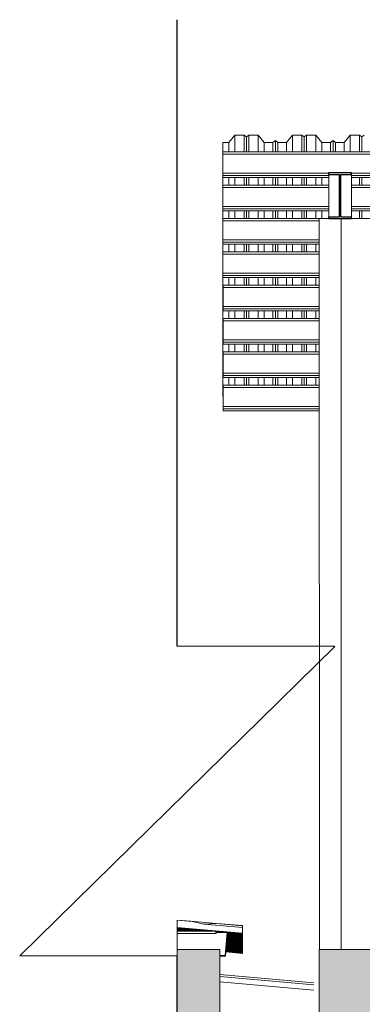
# Model space of a CAD drawing. Header units: millimetres. Extents: x -115474967 to 444143, y -74377 to 241828222.
# Tile 403 of 590: x 47152 to 48965, y -15932 to -10726. Entities that reach past the tile are written whole.
import ezdxf

# ---------------------------------------------------------------- set-up
doc = ezdxf.new("R2010")
doc.units = ezdxf.units.MM
doc.header["$MEASUREMENT"] = 0
doc.linetypes.add('Dashed', pattern=[280, 140, -140])
for name, color, linetype, lineweight in [('0_Pen_No__2', 7, 'Continuous', 20), ('0_Pen_No__3', 7, 'Continuous', 15), ('1HATCH', 8, 'Continuous', 0), ('2 Roof Lines', 8, 'Dashed', 15), ('2 Walls', 4, 'Continuous', 50)]:
    doc.layers.add(name, color=color, linetype=linetype, lineweight=lineweight)
doc.layers.add('WIND', color=7, linetype='Continuous')

msp = doc.modelspace()

# ---------------------------------------------------------------- hatches: boundary and pattern name
at = {"layer": '1HATCH'}
h = msp.add_hatch(dxfattribs=at)
h.set_pattern_fill('AR-CONC', color=256, scale=5)
h.set_pattern_definition([(50, (35203.988, -481.208), (35.86301, -3.137607), [3.75, -41.25]), (355, (35203.988, -481.21), (-6.937567, 37.609607), [3, -33]), (100.45144, (35206.976, -481.47), (28.92544, 34.472), [3.18701, -35.057106]), (46.1842, (35203.99, -471.21), (53.36207, -8.27596), [5.625, -61.875]), (96.63564, (35208.435, -471.9), (46.7331, 48.70593), [4.78052, -52.58569]), (351.18416, (35203.99, -471.21), (46.7331, 48.70593), [4.5, -49.5]), (21, (35208.988, -473.708), (29.845353, -20.130945), [3.75, -41.25]), (326, (35208.988, -473.71), (12.165767, 36.2575), [3, -33]), (71.45144, (35211.475, -475.386), (42.01112, 16.12656), [3.18701, -35.057106]), (37.5, (35203.988, -481.208), (0.607993, 16.644693), [0, -32.6, 0, -33.5, 0, -33.125]), (7.5, (35203.988, -481.208), (13.153477, 19.720586), [0, -19.1, 0, -31.85, 0, -12.625]), (327.5, (35192.838, -481.208), (26.691122, -1.127744), [0, -12.5, 0, -39, 0, -51.75]), (317.5, (35187.838, -481.208), (29.159308, 5.00525), [0, -16.25, 0, -25.9, 0, -36.75])])
h.paths.add_polyline_path([(48737.37645, -15642.52117), (48737.37647, -16042.52108), (48210.53898, -16042.52108), (48210.53918, -15642.52118), (47985.73103, -15642.52118), (47988.99788, -16242.52118), (49082.37633, -16242.52133), (49082.37647, -15642.52119)])

# ---------------------------------------------------------------- linework, layer by layer
at = {"layer": '0_Pen_No__2', "color": 1, "linetype": 'Continuous', "lineweight": 25}
for p, q in [((48788.06811, -11534.16436), (48908.06825, -11534.1602)), ((48788.06811, -11544.11587), (48788.06811, -11534.16436)), ((48788.06811, -11544.11587), (48844.96841, -11544.1135)), ((48844.7163, -11767.9135), (48844.96841, -11544.1135)), ((48844.96841, -11767.9135), (48844.96841, -11544.1135)), ((48851.16854, -11544.1135), (48908.06825, -11544.11113)), ((48851.16854, -11767.9135), (48851.16854, -11544.1135)), ((48908.06825, -11544.11113), (48908.06825, -11534.1602)), ((48788.05743, -11777.8668), (48788.06811, -11767.91588)), ((48788.06811, -11767.91588), (48844.96841, -11767.9135)), ((48788.06811, -11777.8668), (48788.06811, -11767.91588)), ((48788.06811, -11777.8668), (48908.06825, -11777.86265)), ((48851.16854, -11767.9135), (48908.06825, -11767.91172)), ((48908.06825, -11777.86265), (48908.06825, -11767.91172))]:
    msp.add_line(p, q, dxfattribs=at)
at = {"layer": '0_Pen_No__3', "color": 30, "linetype": 'Continuous', "lineweight": 15}
msp.add_line((48211.94249, -15676.92916), (48210.53898, -15693.2202), dxfattribs=at)
at = {"layer": '2 Roof Lines', "linetype": 'ByBlock', "lineweight": 0, "ltscale": 50}
for p, q in [((48291.13465, -11336.10388), (48258.63442, -11374.69033)), ((48291.13465, -11424.29903), (48291.13465, -11336.10388)), ((48340.38446, -11336.10388), (48291.13465, -11336.10388)), ((48340.38446, -11424.29903), (48340.38446, -11336.10388)), ((48352.38489, -11345.24271), (48340.38446, -11336.10388)), ((48364.38472, -11336.10388), (48352.38489, -11345.24271)), ((48352.38489, -11424.29903), (48352.38489, -11345.24271)), ((48364.38472, -11424.29903), (48364.38472, -11336.10388)), ((48413.63453, -11336.10388), (48364.38472, -11336.10388)), ((48413.63453, -11424.29903), (48413.63453, -11336.10388)), ((48446.13476, -11374.69033), (48413.63453, -11336.10388)), ((48596.13479, -11336.10388), (48563.63457, -11374.69033)), ((48596.13479, -11424.29903), (48596.13479, -11336.10388)), ((48645.3846, -11336.10388), (48596.13479, -11336.10388)), ((48645.3846, -11424.29903), (48645.3846, -11336.10388)), ((48657.38444, -11345.24271), (48645.3846, -11336.10388)), ((48669.38487, -11336.10388), (48657.38444, -11345.24271)), ((48657.38444, -11424.29903), (48657.38444, -11345.24271)), ((48669.38487, -11424.29903), (48669.38487, -11336.10388)), ((48718.63468, -11336.10388), (48669.38487, -11336.10388)), ((48718.63468, -11424.29903), (48718.63468, -11336.10388)), ((48751.1349, -11374.69033), (48718.63468, -11336.10388)), ((48901.13493, -11336.10388), (48868.63471, -11374.69033)), ((48901.13493, -11424.29903), (48901.13493, -11336.10388)), ((48950.38474, -11336.10388), (48901.13493, -11336.10388)), ((48950.38474, -11424.29903), (48950.38474, -11336.10388)), ((48962.38458, -11345.24271), (48950.38474, -11336.10388)), ((48974.38441, -11336.10388), (48962.38458, -11345.24271)), ((48962.38458, -11424.29903), (48962.38458, -11345.24271)), ((48226.58266, -11424.29903), (48226.58266, -11374.69033)), ((48258.63442, -11374.69033), (48226.58266, -11374.69033)), ((48258.63442, -11424.29903), (48258.63442, -11374.69033)), ((48446.13476, -11424.29903), (48446.13476, -11374.69033)), ((48491.88469, -11374.69033), (48446.13476, -11374.69033)), ((48504.88466, -11364.78983), (48491.88469, -11374.69033)), ((48491.88469, -11424.29903), (48491.88469, -11374.69033)), ((48504.88466, -11424.29903), (48504.88466, -11364.78983)), ((48517.88463, -11374.69033), (48504.88466, -11364.78983)), ((48517.88463, -11424.29903), (48517.88463, -11374.69033)), ((48563.63457, -11374.69033), (48517.88463, -11374.69033)), ((48563.63457, -11424.29903), (48563.63457, -11374.69033)), ((48751.1349, -11424.29903), (48751.1349, -11374.69033)), ((48796.88483, -11374.69033), (48751.1349, -11374.69033)), ((48809.8848, -11364.78983), (48796.88483, -11374.69033)), ((48796.88483, -11424.29903), (48796.88483, -11374.69033)), ((48809.8848, -11424.29903), (48809.8848, -11364.78983)), ((48822.88477, -11374.69033), (48809.8848, -11364.78983)), ((48822.88477, -11424.29903), (48822.88477, -11374.69033)), ((48868.63471, -11374.69033), (48822.88477, -11374.69033)), ((48868.63471, -11424.29903), (48868.63471, -11374.69033)), ((48226.58134, -11436.80629), (48226.58147, -11424.29903)), ((48226.58147, -11437.15367), (48226.58134, -11436.80629)), ((79309.88767, -11424.29903), (48226.58147, -11424.29903)), ((65392.71427, -11436.80605), (48226.58147, -11436.80605)), ((48226.58147, -11536.86282), (48226.58147, -11437.15367)), ((65392.71427, -11437.15367), (48226.58147, -11437.15367)), ((48226.58147, -11549.36984), (48226.58147, -11536.86282)), ((48788.06811, -11536.86282), (48226.58147, -11536.86282)), ((48226.58147, -11560.39624), (48226.58147, -11549.36984)), ((48788.06217, -11549.36984), (48226.58147, -11549.36984)), ((48787.79405, -11777.8668), (48788.06811, -11534.16436)), ((48787.80472, -11777.8668), (48788.06811, -11544.11587)), ((48907.81614, -11767.91172), (48908.06825, -11544.11113)), ((52537.97811, -11549.36984), (48908.06232, -11549.36984)), ((52537.99235, -11536.86282), (48908.06825, -11536.86282)), ((48226.58096, -11613.13276), (48226.58088, -11600.62585)), ((48788.00463, -11600.62585), (48226.58088, -11600.62585)), ((48788.04972, -11560.39624), (48226.58147, -11560.39624)), ((48226.58266, -11600.62585), (48226.58266, -11560.39624)), ((48258.63442, -11600.62585), (48258.63442, -11560.39624)), ((48291.13465, -11600.62585), (48291.13465, -11560.39624)), ((48340.38446, -11600.62585), (48340.38446, -11560.39624)), ((48352.38489, -11600.62585), (48352.38489, -11560.39624)), ((48364.38472, -11600.62585), (48364.38472, -11560.39624)), ((48413.63453, -11600.62585), (48413.63453, -11560.39624)), ((48446.13476, -11600.62585), (48446.13476, -11560.39624)), ((48491.88469, -11600.62585), (48491.88469, -11560.39624)), ((48504.88466, -11600.62585), (48504.88466, -11560.39624)), ((48517.88463, -11600.62585), (48517.88463, -11560.39624)), ((48563.63457, -11600.62585), (48563.63457, -11560.39624)), ((48596.13479, -11600.62585), (48596.13479, -11560.39624)), ((48645.3846, -11600.62585), (48645.3846, -11560.39624)), ((48657.38444, -11600.62585), (48657.38444, -11560.39624)), ((48669.38487, -11600.62585), (48669.38487, -11560.39624)), ((48718.63468, -11600.62585), (48718.63468, -11560.39624)), ((48751.1349, -11600.62585), (48751.1349, -11560.39624)), ((52537.91998, -11600.62585), (48908.00478, -11600.62585)), ((52537.96565, -11560.39624), (48908.04986, -11560.39624)), ((48950.38474, -11600.62585), (48950.38474, -11560.39624)), ((48962.38458, -11600.62585), (48962.38458, -11560.39624)), ((48226.58088, -11613.4799), (48226.58096, -11613.13276)), ((48787.9904, -11613.13288), (48226.58088, -11613.13288)), ((48226.58088, -11713.18905), (48226.58088, -11613.4799)), ((48787.9904, -11613.4799), (48226.58088, -11613.4799)), ((48844.96834, -11613.48006), (48844.8902, -11613.48006)), ((48844.96834, -11613.13276), (48844.89059, -11613.13276)), ((52537.90574, -11613.4799), (48907.98995, -11613.4799)), ((52537.90633, -11613.13288), (48907.99054, -11613.13288)), ((48226.58088, -11725.69608), (48226.58088, -11713.18905)), ((48787.87769, -11713.18905), (48226.58088, -11713.18905)), ((52537.79363, -11713.18905), (48907.87783, -11713.18905)), ((48226.58088, -11736.72306), (48226.58088, -11725.69608)), ((48787.86404, -11725.69608), (48226.58088, -11725.69608)), ((48787.85159, -11736.72306), (48226.58088, -11736.72306)), ((48226.58266, -11776.95209), (48226.58266, -11736.72306)), ((48258.63442, -11776.95209), (48258.63442, -11736.72306)), ((48291.13465, -11776.95209), (48291.13465, -11736.72306)), ((48340.38446, -11776.95209), (48340.38446, -11736.72306)), ((48352.38489, -11776.95209), (48352.38489, -11736.72306)), ((48364.38472, -11776.95209), (48364.38472, -11736.72306)), ((48413.63453, -11776.95209), (48413.63453, -11736.72306)), ((48446.13476, -11776.95209), (48446.13476, -11736.72306)), ((48491.88469, -11776.95209), (48491.88469, -11736.72306)), ((48504.88466, -11776.95209), (48504.88466, -11736.72306)), ((48517.88463, -11776.95209), (48517.88463, -11736.72306)), ((48563.63457, -11776.95209), (48563.63457, -11736.72306)), ((48596.13479, -11776.95209), (48596.13479, -11736.72306)), ((48645.3846, -11776.95209), (48645.3846, -11736.72306)), ((48657.38444, -11776.95209), (48657.38444, -11736.72306)), ((48669.38487, -11776.95209), (48669.38487, -11736.72306)), ((48718.63468, -11776.95209), (48718.63468, -11736.72306)), ((48751.1349, -11776.95209), (48751.1349, -11736.72306)), ((52537.76693, -11736.72306), (48907.85114, -11736.72306)), ((52537.77939, -11725.69608), (48907.86359, -11725.69608)), ((48950.38474, -11776.95209), (48950.38474, -11736.72306)), ((48962.38458, -11776.95209), (48962.38458, -11736.72306)), ((48226.58029, -11789.80672), (48226.58059, -11789.45923)), ((48226.58088, -11889.51588), (48226.58029, -11789.80672)), ((48226.58059, -11789.45923), (48226.58088, -11776.95209)), ((48787.80591, -11776.95209), (48226.58088, -11776.95209)), ((48737.37623, -11789.45911), (48226.58088, -11789.45911)), ((48737.37623, -11789.80672), (48226.58088, -11789.80672)), ((52537.72185, -11776.95209), (48908.06825, -11776.95209)), ((48226.58029, -11913.0493), (48226.58088, -11902.0229)), ((48737.37623, -11913.0493), (48226.58029, -11913.0493)), ((48226.58088, -11902.0229), (48226.58088, -11889.51588)), ((48737.37623, -11889.51588), (48226.58088, -11889.51588)), ((48737.37623, -11902.0229), (48226.58088, -11902.0229)), ((48226.58266, -11953.27891), (48226.58266, -11913.0493)), ((48258.63442, -11953.27891), (48258.63442, -11913.0493)), ((48291.13465, -11953.27891), (48291.13465, -11913.0493)), ((48340.38446, -11953.27891), (48340.38446, -11913.0493)), ((48352.38489, -11953.27891), (48352.38489, -11913.0493)), ((48364.38472, -11953.27891), (48364.38472, -11913.0493)), ((48413.63453, -11953.27891), (48413.63453, -11913.0493)), ((48446.13476, -11953.27891), (48446.13476, -11913.0493)), ((48491.88469, -11953.27891), (48491.88469, -11913.0493)), ((48504.88466, -11953.27891), (48504.88466, -11913.0493)), ((48517.88463, -11953.27891), (48517.88463, -11913.0493)), ((48563.63457, -11953.27891), (48563.63457, -11913.0493)), ((48596.13479, -11953.27891), (48596.13479, -11913.0493)), ((48645.3846, -11953.27891), (48645.3846, -11913.0493)), ((48657.38444, -11953.27891), (48657.38444, -11913.0493)), ((48669.38487, -11953.27891), (48669.38487, -11913.0493)), ((48718.63468, -11953.27891), (48718.63468, -11913.0493)), ((48226.58021, -11965.7857), (48226.58029, -11953.27891)), ((48226.58029, -11966.13296), (48226.58021, -11965.7857)), ((48737.37623, -11953.27891), (48226.58029, -11953.27891)), ((48737.37623, -11965.78593), (48226.58029, -11965.78593)), ((48226.58029, -12065.84211), (48226.58029, -11966.13296)), ((48737.37623, -11966.13296), (48226.58029, -11966.13296)), ((48226.58029, -12078.34913), (48226.58029, -12065.84211)), ((48737.37623, -12065.84211), (48226.58029, -12065.84211)), ((48226.58029, -12089.37612), (48226.58029, -12078.34913)), ((48737.37623, -12078.34913), (48226.58029, -12078.34913)), ((48737.37623, -12089.37612), (48226.58029, -12089.37612)), ((48226.58266, -12717.84568), (48226.58266, -12089.37612)), ((48227.92362, -12142.11217), (48227.92388, -12129.60515)), ((48737.37623, -12129.60515), (48227.92388, -12129.60515)), ((48258.63442, -12129.60515), (48258.63442, -12089.37612)), ((48291.13465, -12129.60515), (48291.13465, -12089.37612)), ((48340.38446, -12129.60515), (48340.38446, -12089.37612)), ((48352.38489, -12129.60515), (48352.38489, -12089.37612)), ((48364.38472, -12129.60515), (48364.38472, -12089.37612)), ((48413.63453, -12129.60515), (48413.63453, -12089.37612)), ((48446.13476, -12129.60515), (48446.13476, -12089.37612)), ((48491.88469, -12129.60515), (48491.88469, -12089.37612)), ((48504.88466, -12129.60515), (48504.88466, -12089.37612)), ((48517.88463, -12129.60515), (48517.88463, -12089.37612)), ((48563.63457, -12129.60515), (48563.63457, -12089.37612)), ((48596.13479, -12129.60515), (48596.13479, -12089.37612)), ((48645.3846, -12129.60515), (48645.3846, -12089.37612)), ((48657.38444, -12129.60515), (48657.38444, -12089.37612)), ((48669.38487, -12129.60515), (48669.38487, -12089.37612)), ((48718.63468, -12129.60515), (48718.63468, -12089.37612)), ((48227.92388, -12142.45919), (48227.92362, -12142.11217)), ((48737.37623, -12142.11217), (48227.92388, -12142.11217)), ((48227.92388, -12242.16834), (48227.92388, -12142.45919)), ((48737.37623, -12142.45919), (48227.92388, -12142.45919)), ((48227.92388, -12254.67596), (48227.92388, -12242.16834)), ((48737.37623, -12242.16834), (48227.92388, -12242.16834)), ((48227.92388, -12265.70235), (48227.92388, -12254.67596)), ((48737.37623, -12254.67596), (48227.92388, -12254.67596)), ((48737.37623, -12265.70235), (48227.92388, -12265.70235)), ((48258.63442, -12305.93138), (48258.63442, -12265.70235)), ((48291.13465, -12305.93138), (48291.13465, -12265.70235)), ((48340.38446, -12305.93138), (48340.38446, -12265.70235)), ((48352.38489, -12305.93138), (48352.38489, -12265.70235)), ((48364.38472, -12305.93138), (48364.38472, -12265.70235)), ((48413.63453, -12305.93138), (48413.63453, -12265.70235)), ((48446.13476, -12305.93138), (48446.13476, -12265.70235)), ((48491.88469, -12305.93138), (48491.88469, -12265.70235)), ((48504.88466, -12305.93138), (48504.88466, -12265.70235)), ((48517.88463, -12305.93138), (48517.88463, -12265.70235)), ((48563.63457, -12305.93138), (48563.63457, -12265.70235)), ((48596.13479, -12305.93138), (48596.13479, -12265.70235)), ((48645.3846, -12305.93138), (48645.3846, -12265.70235)), ((48657.38444, -12305.93138), (48657.38444, -12265.70235)), ((48669.38487, -12305.93138), (48669.38487, -12265.70235)), ((48718.63468, -12305.93138), (48718.63468, -12265.70235)), ((48227.92324, -12318.43864), (48227.92329, -12305.93138)), ((48227.92329, -12318.78601), (48227.92324, -12318.43864)), ((48737.37623, -12305.93138), (48227.92329, -12305.93138)), ((48737.37623, -12318.4384), (48227.92329, -12318.4384)), ((48227.92329, -12418.49517), (48227.92329, -12318.78601)), ((48737.37623, -12318.78601), (48227.92329, -12318.78601)), ((48227.92329, -12431.00219), (48227.92329, -12418.49517)), ((48737.37623, -12418.49517), (48227.92329, -12418.49517)), ((48227.92329, -12442.02859), (48227.92329, -12431.00219)), ((48737.37623, -12431.00219), (48227.92329, -12431.00219)), ((48737.37623, -12442.02859), (48227.92329, -12442.02859)), ((48258.63442, -12482.2582), (48258.63442, -12442.02859)), ((48291.13465, -12482.2582), (48291.13465, -12442.02859)), ((48340.38446, -12482.2582), (48340.38446, -12442.02859)), ((48352.38489, -12482.2582), (48352.38489, -12442.02859)), ((48364.38472, -12482.2582), (48364.38472, -12442.02859)), ((48413.63453, -12482.2582), (48413.63453, -12442.02859)), ((48446.13476, -12482.2582), (48446.13476, -12442.02859)), ((48491.88469, -12482.2582), (48491.88469, -12442.02859)), ((48504.88466, -12482.2582), (48504.88466, -12442.02859)), ((48517.88463, -12482.2582), (48517.88463, -12442.02859)), ((48563.63457, -12482.2582), (48563.63457, -12442.02859)), ((48596.13479, -12482.2582), (48596.13479, -12442.02859)), ((48645.3846, -12482.2582), (48645.3846, -12442.02859)), ((48657.38444, -12482.2582), (48657.38444, -12442.02859)), ((48669.38487, -12482.2582), (48669.38487, -12442.02859)), ((48718.63468, -12482.2582), (48718.63468, -12442.02859)), ((48227.92286, -12494.76511), (48227.9227, -12482.2582)), ((48737.37623, -12482.2582), (48227.9227, -12482.2582)), ((48227.9227, -12495.11225), (48227.92286, -12494.76511)), ((48737.37623, -12494.76523), (48227.9227, -12494.76523)), ((48227.9227, -12594.8214), (48227.9227, -12495.11225)), ((48737.37623, -12495.11225), (48227.9227, -12495.11225)), ((48227.9227, -12607.32842), (48227.9227, -12594.8214)), ((48737.37623, -12594.8214), (48227.9227, -12594.8214)), ((48227.9227, -12618.35541), (48227.9227, -12607.32842)), ((48737.37623, -12607.32842), (48227.9227, -12607.32842)), ((48737.37623, -12618.35541), (48227.9227, -12618.35541)), ((48258.63442, -12658.58444), (48258.63442, -12618.35541)), ((48291.13465, -12658.58444), (48291.13465, -12618.35541)), ((48340.38446, -12658.58444), (48340.38446, -12618.35541)), ((48352.38489, -12658.58444), (48352.38489, -12618.35541)), ((48364.38472, -12658.58444), (48364.38472, -12618.35541)), ((48413.63453, -12658.58444), (48413.63453, -12618.35541)), ((48446.13476, -12658.58444), (48446.13476, -12618.35541)), ((48491.88469, -12658.58444), (48491.88469, -12618.35541)), ((48504.88466, -12658.58444), (48504.88466, -12618.35541)), ((48517.88463, -12658.58444), (48517.88463, -12618.35541)), ((48563.63457, -12658.58444), (48563.63457, -12618.35541)), ((48596.13479, -12658.58444), (48596.13479, -12618.35541)), ((48645.3846, -12658.58444), (48645.3846, -12618.35541)), ((48657.38444, -12658.58444), (48657.38444, -12618.35541)), ((48669.38487, -12658.58444), (48669.38487, -12618.35541)), ((48718.63468, -12658.58444), (48718.63468, -12618.35541)), ((48227.92249, -12671.09158), (48227.9227, -12658.58444)), ((48227.9227, -12671.43907), (48227.92249, -12671.09158)), ((48737.37623, -12658.58444), (48227.9227, -12658.58444)), ((48737.37623, -12671.09146), (48227.9227, -12671.09146)), ((48227.9227, -12771.14823), (48227.9227, -12671.43907)), ((48737.37623, -12671.43907), (48227.9227, -12671.43907)), ((48227.9227, -12717.84568), (48226.58266, -12717.84568)), ((48227.9227, -12783.65525), (48227.9227, -12771.14823)), ((48737.37623, -12771.14823), (48227.9227, -12771.14823)), ((48227.9227, -12794.68165), (48227.9227, -12783.65525)), ((48737.37623, -12783.65525), (48227.9227, -12783.65525)), ((48737.37623, -12794.68165), (48227.9227, -12794.68165)), ((47985.73113, -15486.51146), (47985.73113, -15487.08212)), ((48058.15666, -15492.74896), (47985.73113, -15486.51146)), ((48064.094, -15494.04629), (47985.73113, -15487.08212)), ((47985.73113, -15487.08212), (47985.73113, -15525.73501)), ((48191.87099, -15504.63253), (48058.15666, -15492.74896)), ((48126.40132, -15507.66081), (48058.15666, -15492.74896)), ((48194.64657, -15504.5044), (48126.40132, -15507.66081)), ((48331.90763, -15525.92484), (48126.40132, -15507.66081)), ((48331.90763, -15516.70296), (48194.64657, -15504.5044)), ((48331.90763, -15516.32568), (48194.64657, -15504.5044)), ((47985.73113, -15526.44982), (47985.73103, -15526.85617)), ((47985.73103, -15526.85617), (47985.73113, -15527.57097)), ((47985.73113, -15531.21618), (47985.73103, -15531.62249)), ((47985.73103, -15531.62249), (47985.73113, -15532.33733)), ((47985.73113, -15535.98254), (47985.73103, -15536.38881)), ((47985.73103, -15536.38881), (47985.73113, -15537.10369)), ((47985.73113, -15540.7489), (47985.73103, -15541.15513)), ((47985.73103, -15541.15513), (47985.73113, -15541.87004)), ((47985.73113, -15544.80045), (47985.73103, -15544.87775)), ((47985.73103, -15557.52942), (47985.73103, -15557.70373)), ((48331.90763, -15556.50072), (47985.73113, -15525.73501)), ((47985.73113, -15525.73501), (47985.73113, -15526.44982)), ((48331.90763, -15557.21553), (47985.73113, -15526.44982)), ((48188.55263, -15544.88172), (47985.73113, -15526.85616)), ((48180.50765, -15544.88172), (47985.73113, -15527.57097)), ((47985.73113, -15527.57097), (47985.73113, -15530.50137)), ((48147.53821, -15544.88172), (47985.73113, -15530.50137)), ((47985.73113, -15530.50137), (47985.73113, -15531.21618)), ((48139.49383, -15544.88172), (47985.73113, -15531.21618)), ((48134.92204, -15544.88172), (47985.73113, -15531.62252)), ((48126.87706, -15544.88172), (47985.73113, -15532.33733)), ((47985.73113, -15532.33733), (47985.73113, -15535.26773)), ((48093.90762, -15544.88172), (47985.73113, -15535.26773)), ((47985.73113, -15535.26773), (47985.73113, -15535.98254)), ((48085.86324, -15544.88172), (47985.73113, -15535.98254)), ((48081.29145, -15544.88172), (47985.73113, -15536.38888)), ((48073.24647, -15544.88172), (47985.73113, -15537.10369)), ((47985.73113, -15537.10369), (47985.73113, -15540.03409)), ((48040.27703, -15544.88172), (47985.73113, -15540.03409)), ((47985.73113, -15540.03409), (47985.73113, -15540.7489)), ((48032.23265, -15544.88172), (47985.73113, -15540.7489)), ((48027.66086, -15544.88172), (47985.73113, -15541.15524)), ((48019.61588, -15544.88172), (47985.73113, -15541.87004)), ((47985.73113, -15541.87004), (47985.73113, -15544.80045)), ((47986.64644, -15544.88172), (47985.73113, -15544.80045)), ((47986.60373, -15544.87757), (47985.73113, -15544.87757)), ((47985.73113, -15544.87757), (47985.73113, -15557.52933)), ((48189.2093, -15557.52933), (47985.73113, -15557.52933)), ((48191.17101, -15557.70373), (47985.73113, -15557.70373)), ((47985.73113, -15557.70373), (47985.73113, -15658.74284)), ((48019.57317, -15544.87757), (47986.64703, -15544.87757)), ((48027.61755, -15544.87757), (48019.61588, -15544.87757)), ((48032.18934, -15544.87757), (48027.66204, -15544.87757)), ((48040.23432, -15544.87757), (48032.23205, -15544.87757)), ((48073.20376, -15544.87757), (48040.27762, -15544.87757)), ((48081.24814, -15544.87757), (48073.24647, -15544.87757)), ((48085.81993, -15544.87757), (48081.29263, -15544.87757)), ((48093.86491, -15544.87757), (48085.86264, -15544.87757)), ((48126.83435, -15544.87757), (48093.90821, -15544.87757)), ((48134.87873, -15544.87757), (48126.87706, -15544.87757)), ((48139.45052, -15544.87757), (48134.92322, -15544.87757)), ((48147.4949, -15544.87757), (48139.49323, -15544.87757)), ((48180.46435, -15544.87757), (48147.5388, -15544.87757)), ((48188.50932, -15544.87757), (48180.50765, -15544.87757)), ((48190.29901, -15544.87757), (48188.55381, -15544.87757)), ((48189.2093, -15557.52933), (48190.29901, -15544.87757)), ((48191.17101, -15557.70373), (48189.2093, -15557.52933)), ((48190.29901, -15544.87757), (48252.57192, -15550.41212)), ((48192.08869, -15547.04453), (48191.17101, -15557.70373)), ((48250.43878, -15552.23028), (48191.64201, -15552.23028)), ((48250.43878, -15552.23028), (48192.08869, -15547.04453)), ((48239.88575, -15674.7622), (48250.43878, -15552.23028)), ((48252.57192, -15550.41212), (48241.67544, -15676.92916)), ((48331.90763, -15572.63575), (48251.27519, -15565.4699)), ((48331.90763, -15571.92095), (48251.33629, -15564.76043)), ((48331.90763, -15571.51461), (48251.37069, -15564.35706)), ((48331.90763, -15570.7998), (48251.43179, -15563.64759)), ((48331.90763, -15567.86939), (48251.68212, -15560.73973)), ((48331.90763, -15567.15459), (48251.74322, -15560.03026)), ((48331.90763, -15566.74825), (48251.77822, -15559.62688)), ((48331.90763, -15566.03344), (48251.83932, -15558.91742)), ((48331.90763, -15563.10303), (48252.08965, -15556.00955)), ((48331.90763, -15562.38823), (48252.15075, -15555.30009)), ((48331.90763, -15561.98189), (48252.18575, -15554.89671)), ((48331.90763, -15561.26708), (48252.24685, -15554.18724)), ((48331.90763, -15558.33727), (48252.49718, -15551.27938)), ((48331.90763, -15557.62187), (48252.55828, -15550.56991)), ((48331.90756, -15516.70305), (48331.90756, -15516.32587)), ((48331.90756, -15557.62205), (48331.90756, -15557.21574)), ((48331.90756, -15562.38837), (48331.90756, -15561.98206)), ((48331.90756, -15567.15469), (48331.90756, -15566.74838)), ((48331.90763, -15525.92484), (48331.90763, -15516.70296)), ((48331.90763, -15556.50072), (48331.90763, -15525.92484)), ((48331.90763, -15557.21553), (48331.90763, -15556.50072)), ((48331.90763, -15558.33727), (48331.90763, -15557.62187)), ((48331.90763, -15561.26708), (48331.90763, -15558.33727)), ((48331.90763, -15561.98189), (48331.90763, -15561.26708)), ((48331.90763, -15563.10303), (48331.90763, -15562.38823)), ((48331.90763, -15566.03344), (48331.90763, -15563.10303)), ((48331.90763, -15566.74825), (48331.90763, -15566.03344)), ((48331.90763, -15625.06571), (48246.79357, -15617.50122)), ((48331.90763, -15624.35031), (48246.85466, -15616.79176)), ((48331.90763, -15623.94397), (48246.88966, -15616.38838)), ((48331.90763, -15623.22916), (48246.95076, -15615.67892)), ((48331.90763, -15620.29935), (48247.20109, -15612.77105)), ((48331.90763, -15619.58395), (48247.26219, -15612.06158)), ((48331.90763, -15619.1782), (48247.29719, -15611.65821)), ((48331.90763, -15618.4628), (48247.35829, -15610.94874)), ((48331.90763, -15615.53299), (48247.60862, -15608.04088)), ((48331.90763, -15614.81818), (48247.66972, -15607.33141)), ((48331.90763, -15614.41184), (48247.70413, -15606.92803)), ((48331.90763, -15613.69644), (48247.76523, -15606.21857)), ((48331.90763, -15610.76663), (48248.01615, -15603.3107)), ((48331.90763, -15610.05182), (48248.07725, -15602.60124)), ((48331.90763, -15609.64548), (48248.11165, -15602.19786)), ((48331.90763, -15608.93008), (48248.17275, -15601.48839)), ((48331.90763, -15606.00027), (48248.42308, -15598.58053)), ((48331.90763, -15605.28546), (48248.48418, -15597.87106)), ((48331.90763, -15604.87912), (48248.51918, -15597.46769)), ((48331.90763, -15604.16372), (48248.58028, -15596.75822)), ((48331.90763, -15601.23391), (48248.83061, -15593.85035)), ((48331.90763, -15600.5191), (48248.89171, -15593.14089)), ((48331.90763, -15600.11276), (48248.92671, -15592.7381)), ((48331.90763, -15599.39796), (48248.98781, -15592.02804)), ((48331.90763, -15596.46755), (48249.23814, -15589.12018)), ((48331.90763, -15595.75274), (48249.29924, -15588.41071)), ((48331.90763, -15595.3464), (48249.33365, -15588.00793)), ((48331.90763, -15594.6316), (48249.39475, -15587.29846)), ((48331.90763, -15591.70119), (48249.64567, -15584.3906)), ((48331.90763, -15590.98639), (48249.70677, -15583.68054)), ((48331.90763, -15590.58004), (48249.74117, -15583.27776)), ((48331.90763, -15589.86524), (48249.80227, -15582.56829)), ((48331.90763, -15586.93483), (48250.0526, -15579.66042)), ((48331.90763, -15586.22003), (48250.1137, -15578.95096)), ((48331.90763, -15585.81368), (48250.1487, -15578.54758)), ((48331.90763, -15585.09888), (48250.2098, -15577.83811)), ((48331.90763, -15582.16847), (48250.46013, -15574.93025)), ((48331.90763, -15581.45367), (48250.52123, -15574.22078)), ((48331.90763, -15581.04732), (48250.55623, -15573.81741)), ((48331.90763, -15580.33252), (48250.61733, -15573.10794)), ((48331.90763, -15577.40211), (48250.86766, -15570.20008)), ((48331.90763, -15576.68731), (48250.92876, -15569.49061)), ((48331.90763, -15576.28097), (48250.96376, -15569.08723)), ((48331.90763, -15575.56616), (48251.02486, -15568.37777)), ((48331.90756, -15571.92101), (48331.90756, -15571.5147)), ((48331.90756, -15576.68733), (48331.90756, -15576.28102)), ((48331.90756, -15581.45365), (48331.90756, -15581.04734)), ((48331.90756, -15586.21997), (48331.90756, -15585.81366)), ((48331.90756, -15590.98629), (48331.90756, -15590.57998)), ((48331.90756, -15595.75261), (48331.90756, -15595.3463)), ((48331.90756, -15600.51893), (48331.90756, -15600.11262)), ((48331.90756, -15605.28525), (48331.90756, -15604.87894)), ((48331.90756, -15610.05157), (48331.90756, -15609.64527)), ((48331.90756, -15614.8179), (48331.90756, -15614.41159)), ((48331.90763, -15567.86939), (48331.90763, -15567.15459)), ((48331.90763, -15570.7998), (48331.90763, -15567.86939)), ((48331.90763, -15571.51461), (48331.90763, -15570.7998)), ((48331.90763, -15572.63575), (48331.90763, -15571.92095)), ((48331.90763, -15575.56616), (48331.90763, -15572.63575)), ((48331.90763, -15576.28097), (48331.90763, -15575.56616)), ((48331.90763, -15577.40211), (48331.90763, -15576.68731)), ((48331.90763, -15580.33252), (48331.90763, -15577.40211)), ((48331.90763, -15581.04732), (48331.90763, -15580.33252)), ((48331.90763, -15582.16847), (48331.90763, -15581.45367)), ((48331.90763, -15585.09888), (48331.90763, -15582.16847)), ((48331.90763, -15585.81368), (48331.90763, -15585.09888)), ((48331.90763, -15586.93483), (48331.90763, -15586.22003)), ((48331.90763, -15589.86524), (48331.90763, -15586.93483)), ((48331.90763, -15590.58004), (48331.90763, -15589.86524)), ((48331.90763, -15591.70119), (48331.90763, -15590.98639)), ((48331.90763, -15594.6316), (48331.90763, -15591.70119)), ((48331.90763, -15595.3464), (48331.90763, -15594.6316)), ((48331.90763, -15596.46755), (48331.90763, -15595.75274)), ((48331.90763, -15599.39796), (48331.90763, -15596.46755)), ((48331.90763, -15600.11276), (48331.90763, -15599.39796)), ((48331.90763, -15601.23391), (48331.90763, -15600.5191)), ((48331.90763, -15604.16372), (48331.90763, -15601.23391)), ((48331.90763, -15604.87912), (48331.90763, -15604.16372)), ((48331.90763, -15606.00027), (48331.90763, -15605.28546)), ((48331.90763, -15608.93008), (48331.90763, -15606.00027)), ((48331.90763, -15609.64548), (48331.90763, -15608.93008)), ((48331.90763, -15610.76663), (48331.90763, -15610.05182)), ((48331.90763, -15613.69644), (48331.90763, -15610.76663)), ((48331.90763, -15614.41184), (48331.90763, -15613.69644)), ((48331.90763, -15615.53299), (48331.90763, -15614.81818)), ((48331.90763, -15618.4628), (48331.90763, -15615.53299)), ((48331.90763, -15619.1782), (48331.90763, -15618.4628)), ((48331.90763, -15663.19599), (48243.53453, -15655.34203)), ((48331.90763, -15662.48118), (48243.59563, -15654.63256)), ((48331.90763, -15662.07484), (48243.63062, -15654.22918)), ((48331.90763, -15661.36004), (48243.69172, -15653.51972)), ((48331.90763, -15658.42963), (48243.94205, -15650.61185)), ((48331.90763, -15657.71482), (48244.00315, -15649.90238)), ((48331.90763, -15657.30848), (48244.03815, -15649.49901)), ((48331.90763, -15656.59368), (48244.09925, -15648.78954)), ((48331.90763, -15653.66327), (48244.34958, -15645.88168)), ((48331.90763, -15652.94846), (48244.41068, -15645.17221)), ((48331.90763, -15652.54212), (48244.44509, -15644.76883)), ((48331.90763, -15651.82732), (48244.50619, -15644.05937)), ((48331.90763, -15648.89691), (48244.75711, -15641.1515)), ((48331.90763, -15648.18211), (48244.81821, -15640.44204)), ((48331.90763, -15647.77576), (48244.85262, -15640.03925)), ((48331.90763, -15647.06096), (48244.91372, -15639.32919)), ((48331.90763, -15644.13055), (48245.16405, -15636.42133)), ((48331.90763, -15643.41575), (48245.22515, -15635.71186)), ((48331.90763, -15643.0094), (48245.26014, -15635.30908)), ((48331.90763, -15642.2946), (48245.32124, -15634.59961)), ((48331.90763, -15639.36419), (48245.57157, -15631.69175)), ((48331.90763, -15638.64939), (48245.63267, -15630.98169)), ((48331.90763, -15638.24304), (48245.66767, -15630.5789)), ((48331.90763, -15637.52824), (48245.72877, -15629.86944)), ((48331.90763, -15634.59783), (48245.9791, -15626.96157)), ((48331.90763, -15633.88303), (48246.0402, -15626.25211)), ((48331.90763, -15633.47669), (48246.07461, -15625.84873)), ((48331.90763, -15632.76188), (48246.13571, -15625.13926)), ((48331.90763, -15629.83207), (48246.38663, -15622.2314)), ((48331.90763, -15629.11667), (48246.44773, -15621.52193)), ((48331.90763, -15628.71033), (48246.48214, -15621.11856)), ((48331.90763, -15627.99552), (48246.54323, -15620.40909)), ((48331.90756, -15619.58422), (48331.90756, -15619.17791)), ((48331.90756, -15624.35054), (48331.90756, -15623.94423)), ((48331.90756, -15629.11686), (48331.90756, -15628.71055)), ((48331.90756, -15633.88318), (48331.90756, -15633.47687)), ((48331.90756, -15638.6495), (48331.90756, -15638.24319)), ((48331.90756, -15643.41582), (48331.90756, -15643.00951)), ((48331.90756, -15648.18214), (48331.90756, -15647.77583)), ((48331.90756, -15652.94846), (48331.90756, -15652.54215)), ((48331.90756, -15657.71478), (48331.90756, -15657.30847)), ((48331.90756, -15662.4811), (48331.90756, -15662.07479)), ((48331.90763, -15620.29935), (48331.90763, -15619.58395)), ((48331.90763, -15623.22916), (48331.90763, -15620.29935)), ((48331.90763, -15623.94397), (48331.90763, -15623.22916)), ((48331.90763, -15625.06571), (48331.90763, -15624.35031)), ((48331.90763, -15627.99552), (48331.90763, -15625.06571)), ((48331.90763, -15628.71033), (48331.90763, -15627.99552)), ((48331.90763, -15629.83207), (48331.90763, -15629.11667)), ((48331.90763, -15632.76188), (48331.90763, -15629.83207)), ((48331.90763, -15633.47669), (48331.90763, -15632.76188)), ((48331.90763, -15634.59783), (48331.90763, -15633.88303)), ((48331.90763, -15637.52824), (48331.90763, -15634.59783)), ((48331.90763, -15638.24304), (48331.90763, -15637.52824)), ((48331.90763, -15639.36419), (48331.90763, -15638.64939)), ((48331.90763, -15642.2946), (48331.90763, -15639.36419)), ((48331.90763, -15643.0094), (48331.90763, -15642.2946)), ((48331.90763, -15644.13055), (48331.90763, -15643.41575)), ((48331.90763, -15647.06096), (48331.90763, -15644.13055)), ((48331.90763, -15647.77576), (48331.90763, -15647.06096)), ((48331.90763, -15648.89691), (48331.90763, -15648.18211)), ((48331.90763, -15651.82732), (48331.90763, -15648.89691)), ((48331.90763, -15652.54212), (48331.90763, -15651.82732)), ((48331.90763, -15653.66327), (48331.90763, -15652.94846)), ((48331.90763, -15656.59368), (48331.90763, -15653.66327)), ((48331.90763, -15657.30848), (48331.90763, -15656.59368)), ((48331.90763, -15658.42963), (48331.90763, -15657.71482)), ((48331.90763, -15661.36004), (48331.90763, -15658.42963)), ((48331.90763, -15662.07484), (48331.90763, -15661.36004)), ((48331.90763, -15663.19599), (48331.90763, -15662.48118)), ((48210.53898, -15672.1539), (48239.88575, -15674.7622)), ((48241.67544, -15676.92916), (48210.53898, -15674.16188)), ((48241.67544, -15676.92916), (48210.53898, -15676.92916)), ((48708.40376, -15819.25911), (48210.53898, -15775.01057)), ((48708.40376, -15829.09674), (48210.53898, -15784.84819)), ((48708.40376, -15829.98713), (48210.53898, -15785.73859)), ((48708.40376, -15857.96777), (48210.53898, -15814.01108))]:
    msp.add_line(p, q, dxfattribs=at)
at = {"layer": '2 Walls', "lineweight": 5}
for points in [[(48852.37665, -11777.86685), (48737.37665, -11777.86685), (48738.6329, -15642.52119), (48853.6329, -15642.52119)], [(48737.37647, -15642.52119), (48737.37647, -16042.52118), (48210.53918, -16042.52118), (48210.53918, -15642.52118), (47985.73103, -15642.52118), (47985.73103, -16242.52118), (49082.37647, -16242.52118), (49082.37647, -15642.52119)]]:
    msp.add_lwpolyline(points, close=True, dxfattribs=at)
at = {"layer": 'WIND'}
msp.add_lwpolyline([(47985.73113, -21110.48494), (47985.73113, -15676.88208), (47152.37716, -15676.18719), (48818.76124, -14039.60656), (47985.73113, -14038.91166), (47985.73113, -10725.96564)], dxfattribs=at)

doc.saveas('drawing.dxf')
